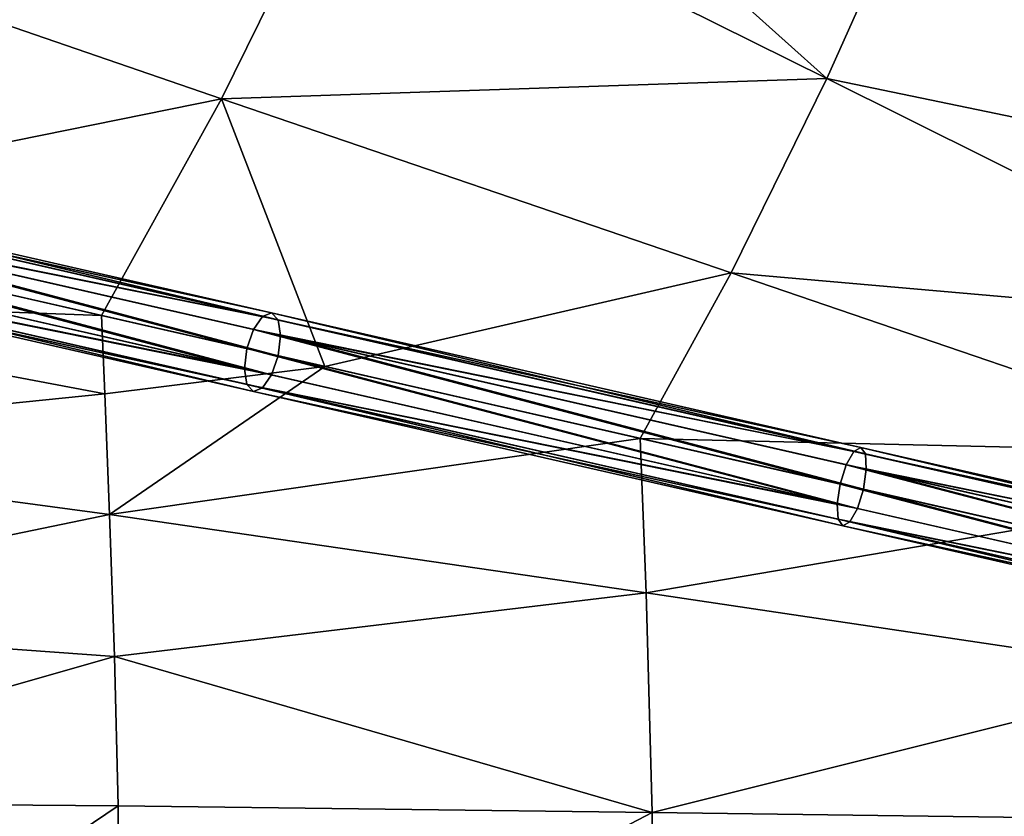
# Model space of a CAD drawing. Header units: millimetres. Extents: x 3 to 496, y 3 to 509.
# Tile 279 of 445: x 134 to 183, y 256 to 296. Entities that reach past the tile are written whole.
import ezdxf

# ---------------------------------------------------------------- set-up
doc = ezdxf.new("R2010")
doc.units = ezdxf.units.MM
doc.header["$LTSCALE"] = 25.4
doc.layers.get('0').update_dxf_attribs({"true_color": 0xff5454})

# ---------------------------------------------------------------- blocks, each defined once
blk = doc.blocks.new('FORM-M-9673.STL#1')
at = {"color": 0}
mesh = blk.add_polyface(dxfattribs=at)
corners = [(173.805, 292.837, 18.238), (153.116, 311.403, 29.387), (150.058, 304.636, 29.235)]
mesh.append_faces([[corners[k] for k in face] for face in [(0, 1, 2)]], dxfattribs={"color": 0})
mesh = blk.add_polyface(dxfattribs=at)
corners = [(178.266, 302.793, 18.398), (153.116, 311.403, 29.387), (173.805, 292.837, 18.238)]
mesh.append_faces([[corners[k] for k in face] for face in [(0, 1, 2)]], dxfattribs={"color": 0})
mesh = blk.add_polyface(dxfattribs=at)
corners = [(150.058, 304.636, 29.235), (119.515, 300.176, 42.435), (143.752, 291.832, 28.85)]
mesh.append_faces([[corners[k] for k in face] for face in [(0, 1, 2)]], dxfattribs={"color": 0})
mesh = blk.add_polyface(dxfattribs=at)
corners = [(173.805, 292.837, 18.238), (150.058, 304.636, 29.235), (143.752, 291.832, 28.85)]
mesh.append_faces([[corners[k] for k in face] for face in [(0, 1, 2)]], dxfattribs={"color": 0})
mesh = blk.add_polyface(dxfattribs=at)
corners = [(201.317, 287.148, 10.065), (178.266, 302.793, 18.398), (173.805, 292.837, 18.238)]
mesh.append_faces([[corners[k] for k in face] for face in [(0, 1, 2)]], dxfattribs={"color": 0})
mesh = blk.add_polyface(dxfattribs=at)
corners = [(201.317, 287.148, 10.065), (196.875, 297.45, 12.264), (178.266, 302.793, 18.398)]
mesh.append_faces([[corners[k] for k in face] for face in [(0, 1, 2)]], dxfattribs={"color": 0})
mesh = blk.add_polyface(dxfattribs=at)
corners = [(143.752, 291.832, 28.85), (119.515, 300.176, 42.435), (115.608, 286.133, 41.164)]
mesh.append_faces([[corners[k] for k in face] for face in [(0, 1, 2)]], dxfattribs={"color": 0})
mesh = blk.add_polyface(dxfattribs=at)
corners = [(173.805, 292.837, 18.238), (143.752, 291.832, 28.85), (169.058, 283.184, 17.968)]
mesh.append_faces([[corners[k] for k in face] for face in [(0, 1, 2)]], dxfattribs={"color": 0})
mesh = blk.add_polyface(dxfattribs=at)
corners = [(198.35, 280.618, 9.98), (173.805, 292.837, 18.238), (169.058, 283.184, 17.968)]
mesh.append_faces([[corners[k] for k in face] for face in [(0, 1, 2)]], dxfattribs={"color": 0})
mesh = blk.add_polyface(dxfattribs=at)
corners = [(201.317, 287.148, 10.065), (173.805, 292.837, 18.238), (198.35, 280.618, 9.98)]
mesh.append_faces([[corners[k] for k in face] for face in [(0, 1, 2)]], dxfattribs={"color": 0})
mesh = blk.add_polyface(dxfattribs=at)
corners = [(143.752, 291.832, 28.85), (115.608, 286.133, 41.164), (137.777, 281.073, 29.487)]
mesh.append_faces([[corners[k] for k in face] for face in [(0, 1, 2)]], dxfattribs={"color": 0})
mesh = blk.add_polyface(dxfattribs=at)
corners = [(148.879, 278.539, 24.514), (143.752, 291.832, 28.85), (137.777, 281.073, 29.487)]
mesh.append_faces([[corners[k] for k in face] for face in [(0, 1, 2)]], dxfattribs={"color": 0})
mesh = blk.add_polyface(dxfattribs=at)
corners = [(169.058, 283.184, 17.968), (143.752, 291.832, 28.85), (148.879, 278.539, 24.514)]
mesh.append_faces([[corners[k] for k in face] for face in [(0, 1, 2)]], dxfattribs={"color": 0})
mesh = blk.add_polyface(dxfattribs=at)
corners = [(117.733, 287.424, 42.451), (146.226, 281.196, 29.109), (145.781, 281.022, 28.191), (118.272, 287.576, 43.322)]
mesh.append_faces([[corners[k] for k in face] for face in [(0, 1, 2), (1, 0, 3)]], dxfattribs={"vtx0": -1, "color": 0})
mesh = blk.add_polyface(dxfattribs=at)
corners = [(118.272, 287.576, 43.322), (146.552, 280.846, 30.028), (146.226, 281.196, 29.109), (118.691, 287.205, 44.193)]
mesh.append_faces([[corners[k] for k in face] for face in [(0, 1, 2), (1, 0, 3)]], dxfattribs={"vtx0": -1, "color": 0})
mesh = blk.add_polyface(dxfattribs=at)
corners = [(117.22, 286.79, 41.814), (145.781, 281.022, 28.191), (145.335, 280.373, 27.519), (117.733, 287.424, 42.451)]
mesh.append_faces([[corners[k] for k in face] for face in [(0, 1, 2), (1, 0, 3)]], dxfattribs={"vtx0": -1, "color": 0})
mesh = blk.add_polyface(dxfattribs=at)
corners = [(118.879, 286.412, 44.831), (146.552, 280.846, 30.028), (118.691, 287.205, 44.193), (146.672, 280.068, 30.7)]
mesh.append_faces([[corners[k] for k in face] for face in [(0, 1, 2), (1, 0, 3)]], dxfattribs={"vtx0": -1, "color": 0})
mesh = blk.add_polyface(dxfattribs=at)
corners = [(117.22, 286.79, 41.814), (145.01, 279.422, 27.273), (116.869, 285.845, 41.58), (145.335, 280.373, 27.519)]
mesh.append_faces([[corners[k] for k in face] for face in [(0, 1, 2), (1, 0, 3)]], dxfattribs={"vtx0": -1, "color": 0})
mesh = blk.add_polyface(dxfattribs=at)
corners = [(137.777, 281.073, 29.487), (115.608, 286.133, 41.164), (112.401, 281.992, 43.183)]
mesh.append_faces([[corners[k] for k in face] for face in [(0, 1, 2)]], dxfattribs={"color": 0})
mesh = blk.add_polyface(dxfattribs=at)
corners = [(146.553, 279.07, 30.946), (118.879, 286.412, 44.831), (118.785, 285.407, 45.064), (146.672, 280.068, 30.7)]
mesh.append_faces([[corners[k] for k in face] for face in [(0, 1, 2), (1, 0, 3)]], dxfattribs={"vtx0": -1, "color": 0})
mesh = blk.add_polyface(dxfattribs=at)
corners = [(116.869, 285.845, 41.58), (144.89, 278.423, 27.519), (116.775, 284.841, 41.814), (145.01, 279.422, 27.273)]
mesh.append_faces([[corners[k] for k in face] for face in [(0, 1, 2), (1, 0, 3)]], dxfattribs={"vtx0": -1, "color": 0})
mesh = blk.add_polyface(dxfattribs=at)
corners = [(146.227, 278.118, 30.7), (118.785, 285.407, 45.064), (118.434, 284.462, 44.831), (146.553, 279.07, 30.946)]
mesh.append_faces([[corners[k] for k in face] for face in [(0, 1, 2), (1, 0, 3)]], dxfattribs={"vtx0": -1, "color": 0})
mesh = blk.add_polyface(dxfattribs=at)
corners = [(144.89, 278.423, 27.519), (116.962, 284.047, 42.451), (116.775, 284.841, 41.814), (145.01, 277.645, 28.191)]
mesh.append_faces([[corners[k] for k in face] for face in [(0, 1, 2), (1, 0, 3)]], dxfattribs={"vtx0": -1, "color": 0})
mesh = blk.add_polyface(dxfattribs=at)
corners = [(146.227, 278.118, 30.7), (117.92, 283.828, 44.193), (145.781, 277.469, 30.028), (118.434, 284.462, 44.831)]
mesh.append_faces([[corners[k] for k in face] for face in [(0, 1, 2), (1, 0, 3)]], dxfattribs={"vtx0": -1, "color": 0})
mesh = blk.add_polyface(dxfattribs=at)
corners = [(145.336, 277.296, 29.109), (116.962, 284.047, 42.451), (145.01, 277.645, 28.191), (117.382, 283.676, 43.322)]
mesh.append_faces([[corners[k] for k in face] for face in [(0, 1, 2), (1, 0, 3)]], dxfattribs={"vtx0": -1, "color": 0})
mesh = blk.add_polyface(dxfattribs=at)
corners = [(145.781, 277.469, 30.028), (117.382, 283.676, 43.322), (145.336, 277.296, 29.109), (117.92, 283.828, 44.193)]
mesh.append_faces([[corners[k] for k in face] for face in [(0, 1, 2), (1, 0, 3)]], dxfattribs={"vtx0": -1, "color": 0})
mesh = blk.add_polyface(dxfattribs=at)
corners = [(169.058, 283.184, 17.968), (148.879, 278.539, 24.514), (164.543, 274.963, 18.414)]
mesh.append_faces([[corners[k] for k in face] for face in [(0, 1, 2)]], dxfattribs={"color": 0})
mesh = blk.add_polyface(dxfattribs=at)
corners = [(195.231, 274.249, 9.837), (169.058, 283.184, 17.968), (164.543, 274.963, 18.414)]
mesh.append_faces([[corners[k] for k in face] for face in [(0, 1, 2)]], dxfattribs={"color": 0})
mesh = blk.add_polyface(dxfattribs=at)
corners = [(198.35, 280.618, 9.98), (169.058, 283.184, 17.968), (195.231, 274.249, 9.837)]
mesh.append_faces([[corners[k] for k in face] for face in [(0, 1, 2)]], dxfattribs={"color": 0})
mesh = blk.add_polyface(dxfattribs=at)
corners = [(112.678, 274.614, 43.157), (137.955, 277.173, 29.485), (112.401, 281.992, 43.183), (138.189, 271.187, 29.463)]
mesh.append_faces([[corners[k] for k in face] for face in [(0, 1, 2), (1, 0, 3)]], dxfattribs={"vtx0": -1, "color": 0})
mesh = blk.add_polyface(dxfattribs=at)
corners = [(137.955, 277.173, 29.485), (137.777, 281.073, 29.487), (112.401, 281.992, 43.183)]
mesh.append_faces([[corners[k] for k in face] for face in [(0, 1, 2)]], dxfattribs={"color": 0})
mesh = blk.add_polyface(dxfattribs=at)
corners = [(148.879, 278.539, 24.514), (137.777, 281.073, 29.487), (137.955, 277.173, 29.485)]
mesh.append_faces([[corners[k] for k in face] for face in [(0, 1, 2)]], dxfattribs={"color": 0})
mesh = blk.add_polyface(dxfattribs=at)
corners = [(145.335, 280.373, 27.519), (175.15, 274.319, 17.076), (174.776, 273.654, 16.377), (145.781, 281.022, 28.191)]
mesh.append_faces([[corners[k] for k in face] for face in [(0, 1, 2), (1, 0, 3)]], dxfattribs={"vtx0": -1, "color": 0})
mesh = blk.add_polyface(dxfattribs=at)
corners = [(145.781, 281.022, 28.191), (175.497, 274.515, 18.032), (175.15, 274.319, 17.076), (146.226, 281.196, 29.109)]
mesh.append_faces([[corners[k] for k in face] for face in [(0, 1, 2), (1, 0, 3)]], dxfattribs={"vtx0": -1, "color": 0})
mesh = blk.add_polyface(dxfattribs=at)
corners = [(146.226, 281.196, 29.109), (175.726, 274.188, 18.987), (175.497, 274.515, 18.032), (146.552, 280.846, 30.028)]
mesh.append_faces([[corners[k] for k in face] for face in [(0, 1, 2), (1, 0, 3)]], dxfattribs={"vtx0": -1, "color": 0})
mesh = blk.add_polyface(dxfattribs=at)
corners = [(146.672, 280.068, 30.7), (175.726, 274.188, 18.987), (146.552, 280.846, 30.028), (175.774, 273.426, 19.686)]
mesh.append_faces([[corners[k] for k in face] for face in [(0, 1, 2), (1, 0, 3)]], dxfattribs={"vtx0": -1, "color": 0})
mesh = blk.add_polyface(dxfattribs=at)
corners = [(145.335, 280.373, 27.519), (174.476, 272.696, 16.121), (145.01, 279.422, 27.273), (174.776, 273.654, 16.377)]
mesh.append_faces([[corners[k] for k in face] for face in [(0, 1, 2), (1, 0, 3)]], dxfattribs={"vtx0": -1, "color": 0})
mesh = blk.add_polyface(dxfattribs=at)
corners = [(175.629, 272.433, 19.942), (146.672, 280.068, 30.7), (146.553, 279.07, 30.946), (175.774, 273.426, 19.686)]
mesh.append_faces([[corners[k] for k in face] for face in [(0, 1, 2), (1, 0, 3)]], dxfattribs={"vtx0": -1, "color": 0})
mesh = blk.add_polyface(dxfattribs=at)
corners = [(145.01, 279.422, 27.273), (174.331, 271.704, 16.377), (144.89, 278.423, 27.519), (174.476, 272.696, 16.121)]
mesh.append_faces([[corners[k] for k in face] for face in [(0, 1, 2), (1, 0, 3)]], dxfattribs={"vtx0": -1, "color": 0})
mesh = blk.add_polyface(dxfattribs=at)
corners = [(175.329, 271.476, 19.686), (146.553, 279.07, 30.946), (146.227, 278.118, 30.7), (175.629, 272.433, 19.942)]
mesh.append_faces([[corners[k] for k in face] for face in [(0, 1, 2), (1, 0, 3)]], dxfattribs={"vtx0": -1, "color": 0})
mesh = blk.add_polyface(dxfattribs=at)
corners = [(148.879, 278.539, 24.514), (137.955, 277.173, 29.485), (138.189, 271.187, 29.463)]
mesh.append_faces([[corners[k] for k in face] for face in [(0, 1, 2)]], dxfattribs={"color": 0})
mesh = blk.add_polyface(dxfattribs=at)
corners = [(164.543, 274.963, 18.414), (148.879, 278.539, 24.514), (138.189, 271.187, 29.463)]
mesh.append_faces([[corners[k] for k in face] for face in [(0, 1, 2)]], dxfattribs={"color": 0})
mesh = blk.add_polyface(dxfattribs=at)
corners = [(174.331, 271.704, 16.377), (145.01, 277.645, 28.191), (144.89, 278.423, 27.519), (174.379, 270.942, 17.076)]
mesh.append_faces([[corners[k] for k in face] for face in [(0, 1, 2), (1, 0, 3)]], dxfattribs={"vtx0": -1, "color": 0})
mesh = blk.add_polyface(dxfattribs=at)
corners = [(175.329, 271.476, 19.686), (145.781, 277.469, 30.028), (174.955, 270.81, 18.987), (146.227, 278.118, 30.7)]
mesh.append_faces([[corners[k] for k in face] for face in [(0, 1, 2), (1, 0, 3)]], dxfattribs={"vtx0": -1, "color": 0})
mesh = blk.add_polyface(dxfattribs=at)
corners = [(174.607, 270.615, 18.032), (145.01, 277.645, 28.191), (174.379, 270.942, 17.076), (145.336, 277.296, 29.109)]
mesh.append_faces([[corners[k] for k in face] for face in [(0, 1, 2), (1, 0, 3)]], dxfattribs={"vtx0": -1, "color": 0})
mesh = blk.add_polyface(dxfattribs=at)
corners = [(174.955, 270.81, 18.987), (145.336, 277.296, 29.109), (174.607, 270.615, 18.032), (145.781, 277.469, 30.028)]
mesh.append_faces([[corners[k] for k in face] for face in [(0, 1, 2), (1, 0, 3)]], dxfattribs={"vtx0": -1, "color": 0})
mesh = blk.add_polyface(dxfattribs=at)
corners = [(164.832, 267.281, 18.398), (164.543, 274.963, 18.414), (138.189, 271.187, 29.463)]
mesh.append_faces([[corners[k] for k in face] for face in [(0, 1, 2)]], dxfattribs={"color": 0})
mesh = blk.add_polyface(dxfattribs=at)
corners = [(195.231, 274.249, 9.837), (164.543, 274.963, 18.414), (183.917, 270.541, 12.264)]
mesh.append_faces([[corners[k] for k in face] for face in [(0, 1, 2)]], dxfattribs={"color": 0})
mesh = blk.add_polyface(dxfattribs=at)
corners = [(183.917, 270.541, 12.264), (164.543, 274.963, 18.414), (164.832, 267.281, 18.398)]
mesh.append_faces([[corners[k] for k in face] for face in [(0, 1, 2)]], dxfattribs={"color": 0})
mesh = blk.add_polyface(dxfattribs=at)
corners = [(112.969, 265.97, 43.068), (138.189, 271.187, 29.463), (112.678, 274.614, 43.157), (138.437, 264.127, 29.387)]
mesh.append_faces([[corners[k] for k in face] for face in [(0, 1, 2), (1, 0, 3)]], dxfattribs={"vtx0": -1, "color": 0})
mesh = blk.add_polyface(dxfattribs=at)
corners = [(175.15, 274.319, 17.076), (205.753, 267.609, 10.215), (205.506, 267.391, 9.234), (175.497, 274.515, 18.032)]
mesh.append_faces([[corners[k] for k in face] for face in [(0, 1, 2), (1, 0, 3)]], dxfattribs={"vtx0": -1, "color": 0})
mesh = blk.add_polyface(dxfattribs=at)
corners = [(175.497, 274.515, 18.032), (205.88, 267.305, 11.197), (205.753, 267.609, 10.215), (175.726, 274.188, 18.987)]
mesh.append_faces([[corners[k] for k in face] for face in [(0, 1, 2), (1, 0, 3)]], dxfattribs={"vtx0": -1, "color": 0})
mesh = blk.add_polyface(dxfattribs=at)
corners = [(174.776, 273.654, 16.377), (205.506, 267.391, 9.234), (205.206, 266.708, 8.515), (175.15, 274.319, 17.076)]
mesh.append_faces([[corners[k] for k in face] for face in [(0, 1, 2), (1, 0, 3)]], dxfattribs={"vtx0": -1, "color": 0})
mesh = blk.add_polyface(dxfattribs=at)
corners = [(175.774, 273.426, 19.686), (205.88, 267.305, 11.197), (175.726, 274.188, 18.987), (205.855, 266.56, 11.915)]
mesh.append_faces([[corners[k] for k in face] for face in [(0, 1, 2), (1, 0, 3)]], dxfattribs={"vtx0": -1, "color": 0})
mesh = blk.add_polyface(dxfattribs=at)
corners = [(174.776, 273.654, 16.377), (204.933, 265.745, 8.253), (174.476, 272.696, 16.121), (205.206, 266.708, 8.515)]
mesh.append_faces([[corners[k] for k in face] for face in [(0, 1, 2), (1, 0, 3)]], dxfattribs={"vtx0": -1, "color": 0})
mesh = blk.add_polyface(dxfattribs=at)
corners = [(205.682, 265.574, 12.178), (175.774, 273.426, 19.686), (175.629, 272.433, 19.942), (205.855, 266.56, 11.915)]
mesh.append_faces([[corners[k] for k in face] for face in [(0, 1, 2), (1, 0, 3)]], dxfattribs={"vtx0": -1, "color": 0})
mesh = blk.add_polyface(dxfattribs=at)
corners = [(174.476, 272.696, 16.121), (204.761, 264.758, 8.515), (174.331, 271.704, 16.377), (204.933, 265.745, 8.253)]
mesh.append_faces([[corners[k] for k in face] for face in [(0, 1, 2), (1, 0, 3)]], dxfattribs={"vtx0": -1, "color": 0})
mesh = blk.add_polyface(dxfattribs=at)
corners = [(205.41, 264.61, 11.915), (175.629, 272.433, 19.942), (175.329, 271.476, 19.686), (205.682, 265.574, 12.178)]
mesh.append_faces([[corners[k] for k in face] for face in [(0, 1, 2), (1, 0, 3)]], dxfattribs={"vtx0": -1, "color": 0})
mesh = blk.add_polyface(dxfattribs=at)
corners = [(204.761, 264.758, 8.515), (174.379, 270.942, 17.076), (174.331, 271.704, 16.377), (204.735, 264.013, 9.234)]
mesh.append_faces([[corners[k] for k in face] for face in [(0, 1, 2), (1, 0, 3)]], dxfattribs={"vtx0": -1, "color": 0})
mesh = blk.add_polyface(dxfattribs=at)
corners = [(205.41, 264.61, 11.915), (174.955, 270.81, 18.987), (205.11, 263.928, 11.197), (175.329, 271.476, 19.686)]
mesh.append_faces([[corners[k] for k in face] for face in [(0, 1, 2), (1, 0, 3)]], dxfattribs={"vtx0": -1, "color": 0})
mesh = blk.add_polyface(dxfattribs=at)
corners = [(164.832, 267.281, 18.398), (138.189, 271.187, 29.463), (138.437, 264.127, 29.387)]
mesh.append_faces([[corners[k] for k in face] for face in [(0, 1, 2)]], dxfattribs={"color": 0})
mesh = blk.add_polyface(dxfattribs=at)
corners = [(192.389, 263.187, 10.065), (183.917, 270.541, 12.264), (164.832, 267.281, 18.398)]
mesh.append_faces([[corners[k] for k in face] for face in [(0, 1, 2)]], dxfattribs={"color": 0})
mesh = blk.add_polyface(dxfattribs=at)
corners = [(204.863, 263.709, 10.215), (174.379, 270.942, 17.076), (204.735, 264.013, 9.234), (174.607, 270.615, 18.032)]
mesh.append_faces([[corners[k] for k in face] for face in [(0, 1, 2), (1, 0, 3)]], dxfattribs={"vtx0": -1, "color": 0})
mesh = blk.add_polyface(dxfattribs=at)
corners = [(205.11, 263.928, 11.197), (174.607, 270.615, 18.032), (204.863, 263.709, 10.215), (174.955, 270.81, 18.987)]
mesh.append_faces([[corners[k] for k in face] for face in [(0, 1, 2), (1, 0, 3)]], dxfattribs={"vtx0": -1, "color": 0})
mesh = blk.add_polyface(dxfattribs=at)
corners = [(165.132, 256.375, 18.238), (164.832, 267.281, 18.398), (138.437, 264.127, 29.387)]
mesh.append_faces([[corners[k] for k in face] for face in [(0, 1, 2)]], dxfattribs={"color": 0})
mesh = blk.add_polyface(dxfattribs=at)
corners = [(192.389, 263.187, 10.065), (164.832, 267.281, 18.398), (165.132, 256.375, 18.238)]
mesh.append_faces([[corners[k] for k in face] for face in [(0, 1, 2)]], dxfattribs={"color": 0})
mesh = blk.add_polyface(dxfattribs=at)
corners = [(113.183, 256.898, 42.888), (138.437, 264.127, 29.387), (112.969, 265.97, 43.068), (138.618, 256.703, 29.235)]
mesh.append_faces([[corners[k] for k in face] for face in [(0, 1, 2), (1, 0, 3)]], dxfattribs={"vtx0": -1, "color": 0})
mesh = blk.add_polyface(dxfattribs=at)
corners = [(165.132, 256.375, 18.238), (138.437, 264.127, 29.387), (138.618, 256.703, 29.235)]
mesh.append_faces([[corners[k] for k in face] for face in [(0, 1, 2)]], dxfattribs={"color": 0})
mesh = blk.add_polyface(dxfattribs=at)
corners = [(192.548, 256.017, 9.98), (192.389, 263.187, 10.065), (165.132, 256.375, 18.238)]
mesh.append_faces([[corners[k] for k in face] for face in [(0, 1, 2)]], dxfattribs={"color": 0})
mesh = blk.add_polyface(dxfattribs=at)
corners = [(138.618, 256.703, 29.235), (113.183, 256.898, 42.888), (113.035, 239.432, 42.435)]
mesh.append_faces([[corners[k] for k in face] for face in [(0, 1, 2)]], dxfattribs={"color": 0})
mesh = blk.add_polyface(dxfattribs=at)
corners = [(138.618, 256.703, 29.235), (113.035, 239.432, 42.435), (138.492, 242.431, 28.85)]
mesh.append_faces([[corners[k] for k in face] for face in [(0, 1, 2)]], dxfattribs={"color": 0})
mesh = blk.add_polyface(dxfattribs=at)
corners = [(165.132, 256.375, 18.238), (138.618, 256.703, 29.235), (138.492, 242.431, 28.85)]
mesh.append_faces([[corners[k] for k in face] for face in [(0, 1, 2)]], dxfattribs={"color": 0})
mesh = blk.add_polyface(dxfattribs=at)
corners = [(165.132, 256.375, 18.238), (138.492, 242.431, 28.85), (165.044, 245.619, 17.968)]
mesh.append_faces([[corners[k] for k in face] for face in [(0, 1, 2)]], dxfattribs={"color": 0})
mesh = blk.add_polyface(dxfattribs=at)
corners = [(192.548, 256.017, 9.98), (165.132, 256.375, 18.238), (165.044, 245.619, 17.968)]
mesh.append_faces([[corners[k] for k in face] for face in [(0, 1, 2)]], dxfattribs={"color": 0})

msp = doc.modelspace()

# ---------------------------------------------------------------- block references
at = {"color": 7, "true_color": 0xf9f8f7}
msp.add_blockref('FORM-M-9673.STL#1', (0, 0), dxfattribs=at)

doc.saveas('drawing.dxf')
